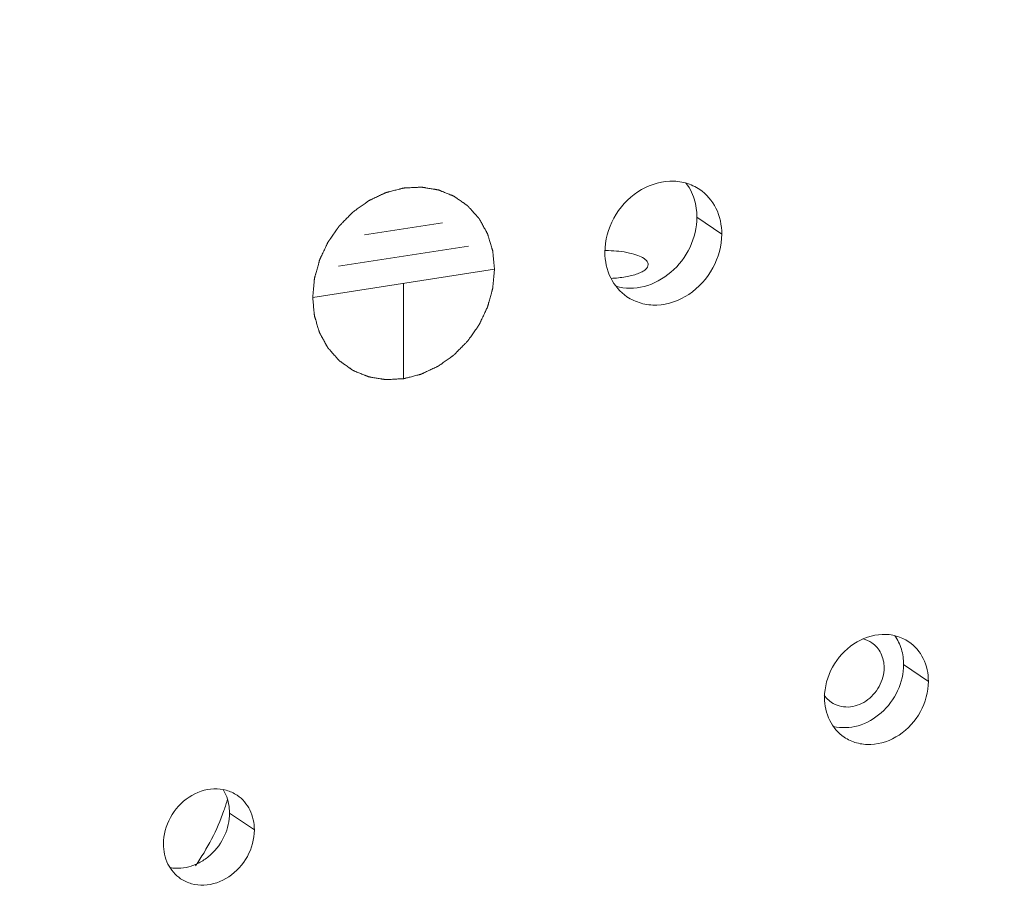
# Model space of a CAD drawing. Header units: millimetres. Extents: x 29170 to 33192, y 36 to 3108.
# Tile 264 of 282: x 32367 to 32401, y 2855 to 2885. Entities that reach past the tile are written whole.
import ezdxf

# ---------------------------------------------------------------- set-up
doc = ezdxf.new("R2010")
doc.units = ezdxf.units.MM
doc.layers.add('细实线', color=7, linetype='Continuous', lineweight=13)

msp = doc.modelspace()

# ---------------------------------------------------------------- linework, layer by layer
at = {"layer": '细实线'}
for p, q in [((32378.497, 2877.988), (32381.204, 2878.407)), ((32390.905, 2878.019), (32390.043, 2878.604)), ((32377.595, 2876.902), (32382.107, 2877.601)), ((32376.693, 2875.816), (32383.01, 2876.795)), ((32379.851, 2876.305), (32379.852, 2872.994)), ((32398.083, 2862.482), (32397.221, 2863.067)), ((32374.667, 2857.323), (32373.805, 2857.908))]:
    msp.add_line(p, q, dxfattribs=at)
for centre, radius, start, end in [((32386.851, 2872.853), 4.593, 88.5625, 90.1019), ((32395.226, 2862.508), 0.912, 228.2636, 235.8228), ((32366.488, 2860.491), 7.546, 340.6848, 343.8752)]:
    msp.add_arc(centre, radius, start, end, dxfattribs=at)
for points, knots in [([(32400.72, 2941.507), (32390.466, 2934.53), (32371.808, 2917.453), (32358.441, 2896.003), (32353.331, 2884.568)], [0, 0, 0, 0, 0.497549, 1, 1, 1, 1]), ([(32390.138, 2879.567), (32389.99, 2879.667), (32389.652, 2879.822), (32388.892, 2879.905), (32387.911, 2879.554), (32387.074, 2878.626), (32386.844, 2877.797), (32386.845, 2877.39)], [0, 0, 0, 0, 0.114123, 0.231307, 0.478686, 0.741468, 1, 1, 1, 1]), ([(32383.01, 2876.795), (32383.005, 2876.848), (32382.997, 2876.927), (32382.987, 2877.033), (32382.979, 2877.112), (32382.972, 2877.191), (32382.966, 2877.257), (32382.961, 2877.31), (32382.957, 2877.343), (32382.955, 2877.369), (32382.953, 2877.389), (32382.951, 2877.406), (32382.95, 2877.417), (32382.95, 2877.424), (32382.95, 2877.429), (32382.948, 2877.433), (32382.946, 2877.44), (32382.943, 2877.45), (32382.938, 2877.466), (32382.933, 2877.484), (32382.925, 2877.509), (32382.916, 2877.54), (32382.901, 2877.589), (32382.882, 2877.651), (32382.86, 2877.724), (32382.838, 2877.798), (32382.819, 2877.86), (32382.804, 2877.909), (32382.795, 2877.94), (32382.788, 2877.964), (32382.782, 2877.983), (32382.777, 2877.998), (32382.774, 2878.009), (32382.772, 2878.015), (32382.771, 2878.02), (32382.769, 2878.024), (32382.766, 2878.029), (32382.76, 2878.039), (32382.753, 2878.053), (32382.744, 2878.069), (32382.732, 2878.091), (32382.717, 2878.118), (32382.693, 2878.162), (32382.662, 2878.217), (32382.626, 2878.283), (32382.59, 2878.348), (32382.56, 2878.403), (32382.536, 2878.447), (32382.521, 2878.474), (32382.509, 2878.496), (32382.5, 2878.513), (32382.492, 2878.526), (32382.487, 2878.536), (32382.484, 2878.541), (32382.482, 2878.546), (32382.478, 2878.549), (32382.474, 2878.554), (32382.467, 2878.562), (32382.457, 2878.574), (32382.444, 2878.588), (32382.428, 2878.606), (32382.407, 2878.629), (32382.374, 2878.667), (32382.332, 2878.713), (32382.283, 2878.769), (32382.241, 2878.816), (32382.208, 2878.853), (32382.183, 2878.881), (32382.159, 2878.909), (32382.138, 2878.932), (32382.121, 2878.951), (32382.109, 2878.965), (32382.098, 2878.977), (32382.091, 2878.985), (32382.087, 2878.989), (32382.084, 2878.993), (32382.08, 2878.995), (32382.075, 2878.999), (32382.067, 2879.005), (32382.054, 2879.014), (32382.039, 2879.024), (32382.019, 2879.038), (32381.995, 2879.056), (32381.965, 2879.077), (32381.935, 2879.098), (32381.895, 2879.126), (32381.846, 2879.161), (32381.786, 2879.203), (32381.737, 2879.238), (32381.697, 2879.266), (32381.672, 2879.284), (32381.652, 2879.298), (32381.637, 2879.308), (32381.625, 2879.317), (32381.616, 2879.323), (32381.611, 2879.327), (32381.608, 2879.329), (32381.603, 2879.331), (32381.598, 2879.333), (32381.588, 2879.337), (32381.574, 2879.343), (32381.557, 2879.35), (32381.534, 2879.359), (32381.506, 2879.371), (32381.46, 2879.389), (32381.404, 2879.412), (32381.336, 2879.44), (32381.268, 2879.467), (32381.211, 2879.49), (32381.166, 2879.509), (32381.138, 2879.52), (32381.115, 2879.53), (32381.098, 2879.537), (32381.084, 2879.542), (32381.074, 2879.546), (32381.069, 2879.549), (32381.064, 2879.551), (32381.06, 2879.551), (32381.054, 2879.552), (32381.043, 2879.554), (32381.027, 2879.556), (32381.009, 2879.559), (32380.984, 2879.564), (32380.954, 2879.569), (32380.905, 2879.577), (32380.843, 2879.587), (32380.77, 2879.599), (32380.696, 2879.611), (32380.634, 2879.621), (32380.585, 2879.63), (32380.555, 2879.635), (32380.53, 2879.639), (32380.512, 2879.642), (32380.496, 2879.644), (32380.486, 2879.646), (32380.479, 2879.647), (32380.475, 2879.648), (32380.47, 2879.648), (32380.463, 2879.647), (32380.452, 2879.647), (32380.436, 2879.646), (32380.416, 2879.645), (32380.39, 2879.644), (32380.358, 2879.642), (32380.306, 2879.639), (32380.241, 2879.636), (32380.163, 2879.632), (32380.085, 2879.628), (32380.02, 2879.625), (32379.968, 2879.622), (32379.935, 2879.621), (32379.909, 2879.619), (32379.89, 2879.618), (32379.873, 2879.618), (32379.862, 2879.617), (32379.855, 2879.617), (32379.851, 2879.617), (32379.846, 2879.615), (32379.839, 2879.614), (32379.828, 2879.611), (32379.812, 2879.607), (32379.793, 2879.602), (32379.767, 2879.595), (32379.736, 2879.587), (32379.684, 2879.574), (32379.621, 2879.557), (32379.544, 2879.537), (32379.467, 2879.518), (32379.403, 2879.501), (32379.352, 2879.488), (32379.32, 2879.48), (32379.295, 2879.473), (32379.275, 2879.468), (32379.259, 2879.464), (32379.248, 2879.461), (32379.242, 2879.459), (32379.237, 2879.458), (32379.233, 2879.456), (32379.226, 2879.453), (32379.216, 2879.448), (32379.2, 2879.441), (32379.182, 2879.432), (32379.157, 2879.421), (32379.126, 2879.406), (32379.077, 2879.383), (32379.016, 2879.354), (32378.942, 2879.319), (32378.868, 2879.284), (32378.807, 2879.255), (32378.758, 2879.232), (32378.727, 2879.218), (32378.702, 2879.206), (32378.684, 2879.197), (32378.669, 2879.19), (32378.658, 2879.185), (32378.652, 2879.182), (32378.647, 2879.18), (32378.643, 2879.177), (32378.637, 2879.173), (32378.627, 2879.166), (32378.613, 2879.156), (32378.596, 2879.144), (32378.573, 2879.127), (32378.545, 2879.107), (32378.5, 2879.075), (32378.443, 2879.035), (32378.375, 2878.986), (32378.307, 2878.938), (32378.25, 2878.897), (32378.205, 2878.865), (32378.177, 2878.845), (32378.154, 2878.829), (32378.137, 2878.816), (32378.123, 2878.806), (32378.113, 2878.799), (32378.107, 2878.795), (32378.103, 2878.792), (32378.099, 2878.788), (32378.094, 2878.783), (32378.085, 2878.774), (32378.073, 2878.761), (32378.057, 2878.746), (32378.037, 2878.726), (32378.012, 2878.7), (32377.971, 2878.659), (32377.921, 2878.608), (32377.86, 2878.546), (32377.8, 2878.485), (32377.749, 2878.434), (32377.709, 2878.393), (32377.683, 2878.367), (32377.663, 2878.346), (32377.648, 2878.331), (32377.635, 2878.318), (32377.626, 2878.309), (32377.621, 2878.304), (32377.617, 2878.3), (32377.615, 2878.296), (32377.61, 2878.29), (32377.603, 2878.28), (32377.593, 2878.265), (32377.581, 2878.248), (32377.565, 2878.224), (32377.544, 2878.195), (32377.512, 2878.149), (32377.471, 2878.09), (32377.422, 2878.02), (32377.373, 2877.95), (32377.332, 2877.892), (32377.3, 2877.845), (32377.279, 2877.816), (32377.263, 2877.793), (32377.251, 2877.775), (32377.241, 2877.761), (32377.234, 2877.751), (32377.23, 2877.745), (32377.226, 2877.74), (32377.224, 2877.735), (32377.221, 2877.729), (32377.216, 2877.718), (32377.208, 2877.702), (32377.199, 2877.683), (32377.187, 2877.657), (32377.172, 2877.625), (32377.148, 2877.574), (32377.117, 2877.51), (32377.081, 2877.433), (32377.045, 2877.356), (32377.014, 2877.292), (32376.99, 2877.241), (32376.975, 2877.209), (32376.963, 2877.183), (32376.954, 2877.164), (32376.946, 2877.148), (32376.941, 2877.137), (32376.938, 2877.13), (32376.935, 2877.126), (32376.934, 2877.121), (32376.932, 2877.114), (32376.929, 2877.102), (32376.924, 2877.085), (32376.918, 2877.065), (32376.911, 2877.038), (32376.902, 2877.005), (32376.887, 2876.951), (32376.868, 2876.883), (32376.845, 2876.803), (32376.823, 2876.722), (32376.804, 2876.655), (32376.789, 2876.601), (32376.78, 2876.567), (32376.772, 2876.54), (32376.767, 2876.52), (32376.762, 2876.503), (32376.759, 2876.492), (32376.757, 2876.485), (32376.755, 2876.48), (32376.755, 2876.475), (32376.754, 2876.468), (32376.753, 2876.456), (32376.751, 2876.438), (32376.749, 2876.418), (32376.747, 2876.39), (32376.744, 2876.355), (32376.738, 2876.3), (32376.732, 2876.231), (32376.724, 2876.148), (32376.716, 2876.065), (32376.706, 2875.954), (32376.698, 2875.871), (32376.693, 2875.816)], [0, 0, 0, 0, 0.015625, 0.023438, 0.03125, 0.039062, 0.046875, 0.050781, 0.054688, 0.056641, 0.058594, 0.060547, 0.061523, 0.062012, 0.0625, 0.062988, 0.063477, 0.064453, 0.066406, 0.068359, 0.070312, 0.074219, 0.078125, 0.085938, 0.09375, 0.101562, 0.109375, 0.113281, 0.117188, 0.119141, 0.121094, 0.123047, 0.124023, 0.124512, 0.125, 0.125488, 0.125977, 0.126953, 0.128906, 0.130859, 0.132812, 0.136719, 0.140625, 0.148438, 0.15625, 0.164062, 0.171875, 0.175781, 0.179688, 0.181641, 0.183594, 0.185547, 0.186523, 0.187012, 0.1875, 0.187988, 0.188477, 0.189453, 0.191406, 0.193359, 0.195312, 0.199219, 0.203125, 0.210938, 0.21875, 0.226562, 0.230469, 0.234375, 0.238281, 0.242188, 0.244141, 0.246094, 0.248047, 0.249023, 0.249512, 0.25, 0.250488, 0.250977, 0.251953, 0.253906, 0.255859, 0.257812, 0.261719, 0.265625, 0.269531, 0.273438, 0.28125, 0.289062, 0.296875, 0.300781, 0.304688, 0.306641, 0.308594, 0.310547, 0.311523, 0.312012, 0.3125, 0.312988, 0.313477, 0.314453, 0.316406, 0.318359, 0.320312, 0.324219, 0.328125, 0.335938, 0.34375, 0.351562, 0.359375, 0.363281, 0.367188, 0.369141, 0.371094, 0.373047, 0.374023, 0.374512, 0.375, 0.375488, 0.375977, 0.376953, 0.378906, 0.380859, 0.382812, 0.386719, 0.390625, 0.398438, 0.40625, 0.414062, 0.421875, 0.425781, 0.429688, 0.431641, 0.433594, 0.435547, 0.436523, 0.437012, 0.4375, 0.437988, 0.438477, 0.439453, 0.441406, 0.443359, 0.445312, 0.449219, 0.453125, 0.460938, 0.46875, 0.476562, 0.484375, 0.488281, 0.492188, 0.494141, 0.496094, 0.498047, 0.499023, 0.499512, 0.5, 0.500488, 0.500977, 0.501953, 0.503906, 0.505859, 0.507812, 0.511719, 0.515625, 0.523438, 0.53125, 0.539062, 0.546875, 0.550781, 0.554688, 0.556641, 0.558594, 0.560547, 0.561523, 0.562012, 0.5625, 0.562988, 0.563477, 0.564453, 0.566406, 0.568359, 0.570312, 0.574219, 0.578125, 0.585938, 0.59375, 0.601562, 0.609375, 0.613281, 0.617188, 0.619141, 0.621094, 0.623047, 0.624023, 0.624512, 0.625, 0.625488, 0.625977, 0.626953, 0.628906, 0.630859, 0.632812, 0.636719, 0.640625, 0.648438, 0.65625, 0.664062, 0.671875, 0.675781, 0.679688, 0.681641, 0.683594, 0.685547, 0.686523, 0.687012, 0.6875, 0.687988, 0.688477, 0.689453, 0.691406, 0.693359, 0.695312, 0.699219, 0.703125, 0.710938, 0.71875, 0.726562, 0.734375, 0.738281, 0.742188, 0.744141, 0.746094, 0.748047, 0.749023, 0.749512, 0.75, 0.750488, 0.750977, 0.751953, 0.753906, 0.755859, 0.757812, 0.761719, 0.765625, 0.773438, 0.78125, 0.789062, 0.796875, 0.800781, 0.804688, 0.806641, 0.808594, 0.810547, 0.811523, 0.812012, 0.8125, 0.812988, 0.813477, 0.814453, 0.816406, 0.818359, 0.820312, 0.824219, 0.828125, 0.835938, 0.84375, 0.851562, 0.859375, 0.863281, 0.867188, 0.869141, 0.871094, 0.873047, 0.874023, 0.874512, 0.875, 0.875488, 0.875977, 0.876953, 0.878906, 0.880859, 0.882812, 0.886719, 0.890625, 0.898438, 0.90625, 0.914062, 0.921875, 0.925781, 0.929688, 0.931641, 0.933594, 0.935547, 0.936523, 0.937012, 0.9375, 0.937988, 0.938477, 0.939453, 0.941406, 0.943359, 0.945312, 0.949219, 0.953125, 0.960938, 0.96875, 0.976562, 0.984375, 1, 1, 1, 1]), ([(32390.043, 2878.604), (32390.043, 2878.68), (32390.028, 2878.976), (32389.95, 2879.269), (32389.856, 2879.468)], [0, 0, 0, 0, 0.257001, 1, 1, 1, 1]), ([(32390.905, 2878.019), (32390.905, 2878.325), (32390.781, 2878.93), (32390.376, 2879.405), (32390.138, 2879.567)], [0, 0, 0, 0, 0.514641, 1, 1, 1, 1]), ([(32387.23, 2876.204), (32387.543, 2876.116), (32388.257, 2876.125), (32389.199, 2876.644), (32389.868, 2877.519), (32390.043, 2878.248), (32390.043, 2878.604)], [0, 0, 0, 0, 0.232987, 0.484007, 0.744988, 1, 1, 1, 1]), ([(32387.612, 2875.843), (32387.76, 2875.742), (32388.098, 2875.587), (32388.858, 2875.504), (32389.838, 2875.855), (32390.676, 2876.784), (32390.905, 2877.613), (32390.905, 2878.019)], [0, 0, 0, 0, 0.114123, 0.231307, 0.478686, 0.741468, 1, 1, 1, 1]), ([(32386.845, 2877.39), (32386.845, 2877.084), (32386.968, 2876.48), (32387.373, 2876.004), (32387.612, 2875.843)], [0, 0, 0, 0, 0.514641, 1, 1, 1, 1]), ([(32388.203, 2877.169), (32388.137, 2877.214), (32387.971, 2877.29), (32387.56, 2877.404), (32387.212, 2877.438), (32386.966, 2877.444)], [0, 0, 0, 0, 0.186457, 0.423764, 1, 1, 1, 1]), ([(32388.349, 2876.96), (32388.349, 2876.978), (32388.333, 2877.066), (32388.26, 2877.13), (32388.203, 2877.169)], [0, 0, 0, 0, 0.209317, 1, 1, 1, 1]), ([(32376.693, 2875.816), (32376.698, 2875.763), (32376.706, 2875.684), (32376.716, 2875.578), (32376.723, 2875.499), (32376.731, 2875.42), (32376.737, 2875.354), (32376.742, 2875.301), (32376.745, 2875.268), (32376.748, 2875.241), (32376.75, 2875.221), (32376.751, 2875.205), (32376.752, 2875.193), (32376.753, 2875.187), (32376.753, 2875.182), (32376.755, 2875.177), (32376.757, 2875.171), (32376.76, 2875.16), (32376.765, 2875.145), (32376.77, 2875.126), (32376.778, 2875.102), (32376.787, 2875.071), (32376.802, 2875.022), (32376.82, 2874.96), (32376.843, 2874.886), (32376.865, 2874.813), (32376.883, 2874.751), (32376.898, 2874.702), (32376.908, 2874.671), (32376.915, 2874.646), (32376.921, 2874.628), (32376.925, 2874.612), (32376.928, 2874.602), (32376.93, 2874.596), (32376.932, 2874.591), (32376.934, 2874.587), (32376.937, 2874.581), (32376.942, 2874.572), (32376.95, 2874.558), (32376.959, 2874.542), (32376.971, 2874.52), (32376.986, 2874.492), (32377.01, 2874.449), (32377.04, 2874.394), (32377.077, 2874.328), (32377.113, 2874.262), (32377.143, 2874.208), (32377.167, 2874.164), (32377.182, 2874.136), (32377.194, 2874.114), (32377.203, 2874.098), (32377.211, 2874.084), (32377.216, 2874.075), (32377.219, 2874.069), (32377.221, 2874.065), (32377.224, 2874.062), (32377.228, 2874.057), (32377.236, 2874.049), (32377.246, 2874.037), (32377.259, 2874.023), (32377.275, 2874.005), (32377.296, 2873.981), (32377.329, 2873.944), (32377.37, 2873.897), (32377.42, 2873.842), (32377.461, 2873.795), (32377.495, 2873.758), (32377.519, 2873.73), (32377.544, 2873.702), (32377.565, 2873.678), (32377.581, 2873.66), (32377.594, 2873.646), (32377.604, 2873.634), (32377.611, 2873.626), (32377.616, 2873.621), (32377.619, 2873.618), (32377.623, 2873.615), (32377.627, 2873.612), (32377.636, 2873.606), (32377.649, 2873.597), (32377.663, 2873.586), (32377.683, 2873.572), (32377.708, 2873.555), (32377.738, 2873.534), (32377.768, 2873.513), (32377.807, 2873.485), (32377.857, 2873.45), (32377.917, 2873.408), (32377.966, 2873.373), (32378.006, 2873.345), (32378.031, 2873.327), (32378.05, 2873.313), (32378.065, 2873.303), (32378.078, 2873.294), (32378.086, 2873.288), (32378.091, 2873.284), (32378.095, 2873.281), (32378.099, 2873.28), (32378.105, 2873.278), (32378.115, 2873.274), (32378.129, 2873.268), (32378.146, 2873.261), (32378.169, 2873.252), (32378.197, 2873.24), (32378.242, 2873.222), (32378.299, 2873.199), (32378.367, 2873.171), (32378.435, 2873.143), (32378.491, 2873.12), (32378.537, 2873.102), (32378.565, 2873.09), (32378.588, 2873.081), (32378.604, 2873.074), (32378.619, 2873.069), (32378.629, 2873.064), (32378.634, 2873.062), (32378.638, 2873.06), (32378.643, 2873.06), (32378.649, 2873.059), (32378.66, 2873.057), (32378.675, 2873.054), (32378.694, 2873.051), (32378.718, 2873.047), (32378.749, 2873.042), (32378.798, 2873.034), (32378.86, 2873.024), (32378.933, 2873.012), (32379.007, 2872.999), (32379.068, 2872.989), (32379.117, 2872.981), (32379.148, 2872.976), (32379.173, 2872.972), (32379.191, 2872.969), (32379.206, 2872.967), (32379.217, 2872.965), (32379.223, 2872.964), (32379.228, 2872.963), (32379.233, 2872.963), (32379.239, 2872.963), (32379.251, 2872.964), (32379.267, 2872.965), (32379.286, 2872.966), (32379.312, 2872.967), (32379.345, 2872.969), (32379.397, 2872.971), (32379.462, 2872.975), (32379.54, 2872.979), (32379.618, 2872.983), (32379.683, 2872.986), (32379.735, 2872.988), (32379.768, 2872.99), (32379.794, 2872.991), (32379.813, 2872.992), (32379.829, 2872.993), (32379.841, 2872.994), (32379.847, 2872.994), (32379.852, 2872.994), (32379.857, 2872.996), (32379.863, 2872.997), (32379.875, 2873), (32379.891, 2873.004), (32379.91, 2873.009), (32379.935, 2873.016), (32379.967, 2873.024), (32380.018, 2873.037), (32380.082, 2873.054), (32380.159, 2873.073), (32380.236, 2873.093), (32380.299, 2873.11), (32380.351, 2873.123), (32380.383, 2873.131), (32380.408, 2873.138), (32380.427, 2873.143), (32380.443, 2873.147), (32380.454, 2873.15), (32380.461, 2873.151), (32380.466, 2873.152), (32380.47, 2873.155), (32380.476, 2873.158), (32380.487, 2873.163), (32380.502, 2873.17), (32380.521, 2873.179), (32380.546, 2873.19), (32380.576, 2873.205), (32380.625, 2873.228), (32380.687, 2873.257), (32380.761, 2873.292), (32380.834, 2873.326), (32380.896, 2873.355), (32380.945, 2873.379), (32380.976, 2873.393), (32381, 2873.405), (32381.019, 2873.413), (32381.034, 2873.421), (32381.045, 2873.426), (32381.051, 2873.429), (32381.056, 2873.431), (32381.06, 2873.434), (32381.066, 2873.438), (32381.075, 2873.445), (32381.09, 2873.455), (32381.107, 2873.467), (32381.129, 2873.483), (32381.158, 2873.504), (32381.203, 2873.536), (32381.26, 2873.576), (32381.328, 2873.625), (32381.396, 2873.673), (32381.452, 2873.714), (32381.498, 2873.746), (32381.526, 2873.766), (32381.549, 2873.782), (32381.566, 2873.794), (32381.58, 2873.804), (32381.59, 2873.811), (32381.596, 2873.816), (32381.6, 2873.818), (32381.604, 2873.823), (32381.609, 2873.828), (32381.617, 2873.837), (32381.63, 2873.849), (32381.645, 2873.865), (32381.666, 2873.885), (32381.691, 2873.911), (32381.731, 2873.952), (32381.782, 2874.003), (32381.842, 2874.065), (32381.903, 2874.126), (32381.954, 2874.177), (32381.994, 2874.218), (32382.019, 2874.244), (32382.04, 2874.264), (32382.055, 2874.28), (32382.067, 2874.293), (32382.076, 2874.301), (32382.081, 2874.307), (32382.085, 2874.31), (32382.088, 2874.315), (32382.092, 2874.321), (32382.099, 2874.331), (32382.11, 2874.345), (32382.122, 2874.363), (32382.138, 2874.386), (32382.158, 2874.415), (32382.191, 2874.462), (32382.232, 2874.52), (32382.281, 2874.59), (32382.33, 2874.66), (32382.37, 2874.719), (32382.403, 2874.765), (32382.423, 2874.795), (32382.44, 2874.818), (32382.452, 2874.835), (32382.462, 2874.85), (32382.469, 2874.86), (32382.473, 2874.866), (32382.476, 2874.87), (32382.478, 2874.875), (32382.482, 2874.882), (32382.487, 2874.893), (32382.494, 2874.909), (32382.504, 2874.928), (32382.516, 2874.954), (32382.531, 2874.986), (32382.555, 2875.037), (32382.585, 2875.101), (32382.622, 2875.178), (32382.658, 2875.255), (32382.689, 2875.319), (32382.713, 2875.37), (32382.728, 2875.402), (32382.74, 2875.427), (32382.749, 2875.447), (32382.757, 2875.463), (32382.762, 2875.474), (32382.765, 2875.48), (32382.768, 2875.485), (32382.769, 2875.49), (32382.771, 2875.497), (32382.774, 2875.509), (32382.779, 2875.525), (32382.784, 2875.546), (32382.792, 2875.573), (32382.801, 2875.606), (32382.816, 2875.66), (32382.835, 2875.727), (32382.857, 2875.808), (32382.88, 2875.889), (32382.899, 2875.956), (32382.914, 2876.01), (32382.923, 2876.044), (32382.931, 2876.07), (32382.936, 2876.091), (32382.941, 2876.107), (32382.944, 2876.119), (32382.946, 2876.126), (32382.948, 2876.131), (32382.948, 2876.136), (32382.949, 2876.143), (32382.95, 2876.155), (32382.951, 2876.173), (32382.953, 2876.193), (32382.956, 2876.221), (32382.959, 2876.256), (32382.964, 2876.311), (32382.971, 2876.38), (32382.979, 2876.463), (32382.986, 2876.546), (32382.997, 2876.657), (32383.004, 2876.74), (32383.01, 2876.795)], [0, 0, 0, 0, 0.015625, 0.023438, 0.03125, 0.039062, 0.046875, 0.050781, 0.054688, 0.056641, 0.058594, 0.060547, 0.061523, 0.062012, 0.0625, 0.062988, 0.063477, 0.064453, 0.066406, 0.068359, 0.070312, 0.074219, 0.078125, 0.085938, 0.09375, 0.101562, 0.109375, 0.113281, 0.117188, 0.119141, 0.121094, 0.123047, 0.124023, 0.124512, 0.125, 0.125488, 0.125977, 0.126953, 0.128906, 0.130859, 0.132812, 0.136719, 0.140625, 0.148438, 0.15625, 0.164062, 0.171875, 0.175781, 0.179688, 0.181641, 0.183594, 0.185547, 0.186523, 0.187012, 0.1875, 0.187988, 0.188477, 0.189453, 0.191406, 0.193359, 0.195312, 0.199219, 0.203125, 0.210938, 0.21875, 0.226562, 0.230469, 0.234375, 0.238281, 0.242188, 0.244141, 0.246094, 0.248047, 0.249023, 0.249512, 0.25, 0.250488, 0.250977, 0.251953, 0.253906, 0.255859, 0.257812, 0.261719, 0.265625, 0.269531, 0.273438, 0.28125, 0.289062, 0.296875, 0.300781, 0.304688, 0.306641, 0.308594, 0.310547, 0.311523, 0.312012, 0.3125, 0.312988, 0.313477, 0.314453, 0.316406, 0.318359, 0.320312, 0.324219, 0.328125, 0.335938, 0.34375, 0.351562, 0.359375, 0.363281, 0.367188, 0.369141, 0.371094, 0.373047, 0.374023, 0.374512, 0.375, 0.375488, 0.375977, 0.376953, 0.378906, 0.380859, 0.382812, 0.386719, 0.390625, 0.398438, 0.40625, 0.414062, 0.421875, 0.425781, 0.429688, 0.431641, 0.433594, 0.435547, 0.436523, 0.437012, 0.4375, 0.437988, 0.438477, 0.439453, 0.441406, 0.443359, 0.445312, 0.449219, 0.453125, 0.460938, 0.46875, 0.476562, 0.484375, 0.488281, 0.492188, 0.494141, 0.496094, 0.498047, 0.499023, 0.499512, 0.5, 0.500488, 0.500977, 0.501953, 0.503906, 0.505859, 0.507812, 0.511719, 0.515625, 0.523438, 0.53125, 0.539062, 0.546875, 0.550781, 0.554688, 0.556641, 0.558594, 0.560547, 0.561523, 0.562012, 0.5625, 0.562988, 0.563477, 0.564453, 0.566406, 0.568359, 0.570312, 0.574219, 0.578125, 0.585938, 0.59375, 0.601562, 0.609375, 0.613281, 0.617188, 0.619141, 0.621094, 0.623047, 0.624023, 0.624512, 0.625, 0.625488, 0.625977, 0.626953, 0.628906, 0.630859, 0.632812, 0.636719, 0.640625, 0.648438, 0.65625, 0.664062, 0.671875, 0.675781, 0.679688, 0.681641, 0.683594, 0.685547, 0.686523, 0.687012, 0.6875, 0.687988, 0.688477, 0.689453, 0.691406, 0.693359, 0.695312, 0.699219, 0.703125, 0.710938, 0.71875, 0.726562, 0.734375, 0.738281, 0.742188, 0.744141, 0.746094, 0.748047, 0.749023, 0.749512, 0.75, 0.750488, 0.750977, 0.751953, 0.753906, 0.755859, 0.757812, 0.761719, 0.765625, 0.773438, 0.78125, 0.789062, 0.796875, 0.800781, 0.804688, 0.806641, 0.808594, 0.810547, 0.811523, 0.812012, 0.8125, 0.812988, 0.813477, 0.814453, 0.816406, 0.818359, 0.820312, 0.824219, 0.828125, 0.835938, 0.84375, 0.851562, 0.859375, 0.863281, 0.867188, 0.869141, 0.871094, 0.873047, 0.874023, 0.874512, 0.875, 0.875488, 0.875977, 0.876953, 0.878906, 0.880859, 0.882812, 0.886719, 0.890625, 0.898438, 0.90625, 0.914062, 0.921875, 0.925781, 0.929688, 0.931641, 0.933594, 0.935547, 0.936523, 0.937012, 0.9375, 0.937988, 0.938477, 0.939453, 0.941406, 0.943359, 0.945312, 0.949219, 0.953125, 0.960938, 0.96875, 0.976562, 0.984375, 1, 1, 1, 1]), ([(32387.057, 2876.478), (32387.227, 2876.486), (32387.54, 2876.518), (32387.903, 2876.603), (32388.132, 2876.703), (32388.273, 2876.791), (32388.35, 2876.895), (32388.349, 2876.96)], [0, 0, 0, 0, 0.352419, 0.649759, 0.768691, 0.865328, 1, 1, 1, 1]), ([(32397.401, 2863.857), (32397.269, 2863.947), (32396.969, 2864.085), (32396.294, 2864.158), (32395.422, 2863.846), (32394.677, 2863.021), (32394.474, 2862.284), (32394.474, 2861.923)], [0, 0, 0, 0, 0.114123, 0.231307, 0.478686, 0.741468, 1, 1, 1, 1]), ([(32397.221, 2863.067), (32397.221, 2863.247), (32397.173, 2863.602), (32397.018, 2863.927), (32396.919, 2864.068)], [0, 0, 0, 0, 0.511259, 1, 1, 1, 1]), ([(32396.544, 2862.962), (32396.544, 2863.132), (32396.476, 2863.467), (32396.251, 2863.731), (32396.119, 2863.821)], [0, 0, 0, 0, 0.514727, 1, 1, 1, 1]), ([(32398.083, 2862.482), (32398.083, 2862.754), (32397.973, 2863.291), (32397.613, 2863.714), (32397.401, 2863.857)], [0, 0, 0, 0, 0.514641, 1, 1, 1, 1]), ([(32394.714, 2861.753), (32394.879, 2861.641), (32395.314, 2861.527), (32395.95, 2861.76), (32396.417, 2862.275), (32396.544, 2862.736), (32396.544, 2862.962)], [0, 0, 0, 0, 0.229043, 0.477129, 0.740647, 1, 1, 1, 1]), ([(32394.781, 2860.918), (32395.059, 2860.851), (32395.682, 2860.881), (32396.496, 2861.35), (32397.071, 2862.121), (32397.221, 2862.756), (32397.221, 2863.067)], [0, 0, 0, 0, 0.233675, 0.484988, 0.745563, 1, 1, 1, 1]), ([(32395.155, 2860.547), (32395.287, 2860.458), (32395.588, 2860.32), (32396.263, 2860.246), (32397.135, 2860.558), (32397.879, 2861.384), (32398.083, 2862.121), (32398.083, 2862.482)], [0, 0, 0, 0, 0.114123, 0.231307, 0.478686, 0.741468, 1, 1, 1, 1]), ([(32394.474, 2861.923), (32394.474, 2861.651), (32394.584, 2861.113), (32394.944, 2860.691), (32395.155, 2860.547)], [0, 0, 0, 0, 0.514641, 1, 1, 1, 1]), ([(32371.509, 2856.833), (32371.509, 2857.15), (32371.687, 2857.794), (32372.339, 2858.517), (32373.101, 2858.79), (32373.692, 2858.725), (32373.955, 2858.605), (32374.071, 2858.527)], [0, 0, 0, 0, 0.258529, 0.521309, 0.768692, 0.885877, 1, 1, 1, 1]), ([(32373.579, 2858.727), (32373.616, 2858.668), (32373.75, 2858.415), (32373.805, 2858.124), (32373.805, 2857.908)], [0, 0, 0, 0, 0.243572, 1, 1, 1, 1]), ([(32374.071, 2858.527), (32374.256, 2858.401), (32374.571, 2858.031), (32374.667, 2857.561), (32374.667, 2857.323)], [0, 0, 0, 0, 0.48535, 1, 1, 1, 1]), ([(32373.805, 2857.908), (32373.805, 2857.642), (32373.681, 2857.1), (32373.276, 2856.541), (32372.842, 2856.218), (32372.376, 2856.004), (32371.982, 2855.968), (32371.74, 2856.013)], [0, 0, 0, 0, 0.253326, 0.512978, 0.641169, 0.765732, 1, 1, 1, 1]), ([(32374.667, 2857.323), (32374.667, 2857.007), (32374.489, 2856.362), (32373.838, 2855.64), (32373.075, 2855.367), (32372.484, 2855.431), (32372.222, 2855.552), (32372.106, 2855.63)], [0, 0, 0, 0, 0.258529, 0.521309, 0.768692, 0.885877, 1, 1, 1, 1]), ([(32372.106, 2855.63), (32371.921, 2855.756), (32371.606, 2856.125), (32371.509, 2856.596), (32371.509, 2856.833)], [0, 0, 0, 0, 0.48535, 1, 1, 1, 1])]:
    msp.add_open_spline(points, degree=3, knots=knots, dxfattribs=at)
for points in [[(32389.856, 2879.468), (32389.803, 2879.58), (32389.737, 2879.688), (32389.662, 2879.787)], [(32396.119, 2863.821), (32396.026, 2863.884), (32395.919, 2863.931), (32395.81, 2863.956)], [(32394.466, 2862.004), (32394.509, 2861.939), (32394.561, 2861.879), (32394.619, 2861.827)], [(32373.609, 2857.995), (32373.372, 2857.318), (32373.036, 2856.669), (32372.623, 2856.082)]]:
    msp.add_open_spline(points, degree=3, dxfattribs=at)

doc.saveas('drawing.dxf')
